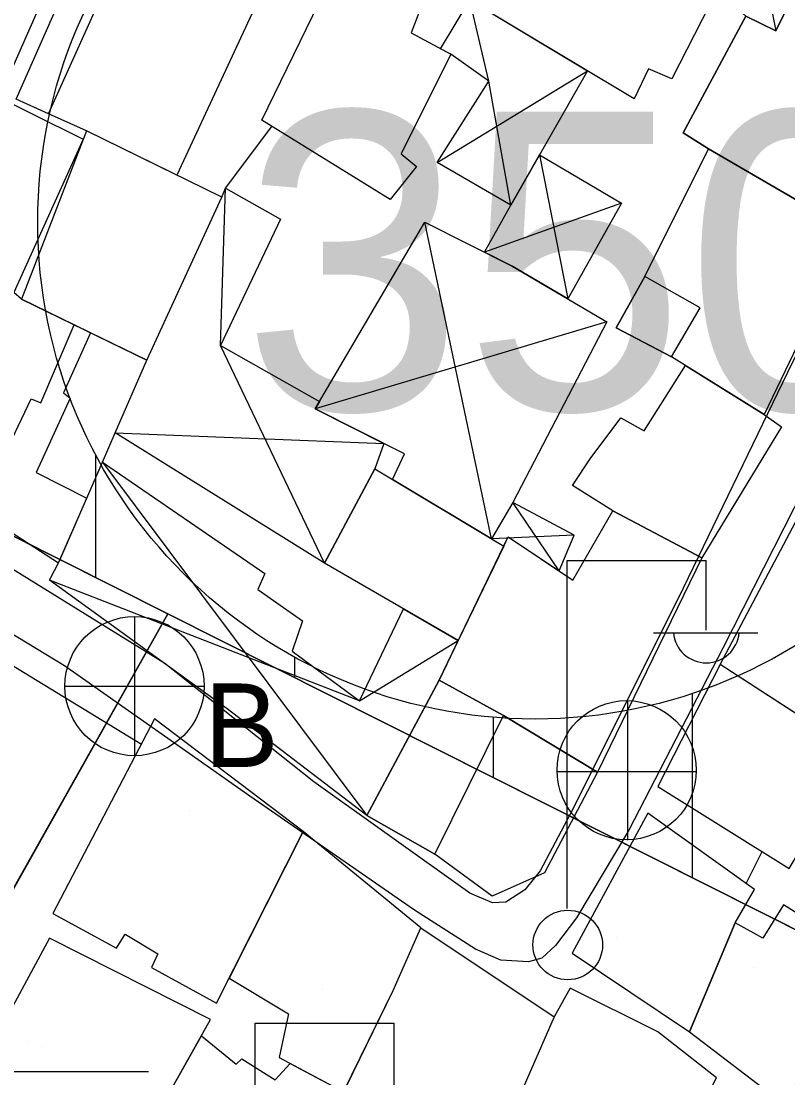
# Model space of a CAD drawing. Extents: x 417997 to 421451, y 4451742 to 4455216.
# Drawn here: x 420520.7 to 420559.3, y 4453363 to 4453416.2 of the extents above; entities that cross this region are included whole.
import ezdxf

# ---------------------------------------------------------------- set-up
doc = ezdxf.new("R2010")
doc.units = 0
for name, color, linetype in [('ADA', 7, 'Continuous'), ('B_Mesken', 7, 'Continuous'), ('B_Sundurma', 7, 'Continuous'), ('B_Teras', 7, 'Continuous'), ('Default', 7, 'Continuous'), ('LJ_SEMBOL', 7, 'Continuous'), ('PL_AYA_PARK_DINLENME', 7, 'Continuous'), ('PL_KON_MEV_350', 7, 'Continuous'), ('PL_SAY_DINI_TESIS', 7, 'Continuous'), ('S_Elektrik_Diregi', 7, 'Continuous'), ('S_Rogar_Kapagi', 7, 'Continuous'), ('S_Rogar_Kapagi_Buski', 7, 'Continuous'), ('Sinir_Duvar_tek_tarafa_ait', 7, 'Continuous'), ('Sinir_Tel_bir_taraf', 7, 'Continuous'), ('SM_DAIRE', 7, 'Continuous'), ('SM_TAKS', 7, 'Continuous'), ('TR_ORTAYOGUNKONUT', 7, 'Continuous'), ('TR_PARKALANI', 7, 'Continuous'), ('Yol_Sose', 7, 'Continuous')]:
    doc.layers.add(name, color=color, linetype=linetype)

# ---------------------------------------------------------------- blocks, each defined once
blk = doc.blocks.new('POINT_DISPLAY')
at = {"layer": 'Default'}
blk.add_line((0, 0), (0, 0), dxfattribs=at)

msp = doc.modelspace()

# ---------------------------------------------------------------- linework, layer by layer
at = {"layer": 'ADA'}
for p, q in [((420494.498, 4453403.289), (420528.116, 4453386.367)), ((420494.498, 4453403.289), (420528.116, 4453386.367)), ((420528.116, 4453386.367), (420511.546, 4453356.909)), ((420528.116, 4453386.367), (420511.546, 4453356.909)), ((420528.116, 4453386.367), (420574.321, 4453363.109)), ((420528.116, 4453386.367), (420574.321, 4453363.109))]:
    msp.add_line(p, q, dxfattribs=at)
at = {"layer": 'B_Mesken'}
for points in [[(420523.552, 4453423.307), (420524.28, 4453422.885), (420520.192, 4453413.577), (420519.227, 4453414.136), (420515.378, 4453415.926), (420510.181, 4453418.637), (420511.527, 4453421.506), (420510.798, 4453421.803), (420511.763, 4453423.901), (420511.353, 4453424.164), (420513.032, 4453428.024), (420517.531, 4453425.975)], [(420541.904, 4453419.545), (420544.109, 4453423.911), (420545.09, 4453423.371), (420545.791, 4453424.815), (420555.245, 4453419.857), (420554.356, 4453418.533), (420555.741, 4453417.766), (420553.462, 4453413.29), (420552.29, 4453413.787), (420551.558, 4453412.277), (420542.49, 4453417.719), (420543.091, 4453418.959)], [(420520.497, 4453412.256), (420522.911, 4453417.749), (420524.759, 4453421.799), (420533.122, 4453418.268), (420528.577, 4453408.439), (420524.033, 4453410.665), (420522.111, 4453411.53)], [(420536.68, 4453419.106), (420540.852, 4453416.897), (420540.349, 4453415.595), (420542.351, 4453414.521), (420539.856, 4453409.506), (420540.625, 4453408.873), (420539.298, 4453407.213), (420532.842, 4453411.201)], [(420563.81, 4453416.368), (420567.507, 4453414.522), (420566.102, 4453411.727), (420562.507, 4453405.572), (420555.291, 4453409.766), (420554.027, 4453410.563), (420557.176, 4453416.442), (420558.679, 4453415.704), (420559.883, 4453418.182)], [(420518.689, 4453412.81), (420523.868, 4453410.241), (420520.372, 4453402.538), (420515.614, 4453404.732), (420517.458, 4453409.779)], [(420527.065, 4453399.13), (420530.832, 4453407.335), (420524.033, 4453410.665), (420520.756, 4453402.206)], [(420552.103, 4453403.344), (420555.291, 4453409.766), (420562.507, 4453405.572), (420558.098, 4453396.398), (420553.436, 4453399.306), (420550.651, 4453400.761)], [(420516.273, 4453393.043), (420522.626, 4453388.943), (420524.044, 4453392.186), (420524.836, 4453394.005), (420525.472, 4453395.468), (420527.065, 4453399.13), (420524.232, 4453400.511), (420523.407, 4453400.914), (420520.756, 4453402.206), (420520.372, 4453402.538), (420517.223, 4453395.276)], [(420550.49, 4453391.551), (420548.469, 4453392.824), (420549.355, 4453394.171), (420550.891, 4453396.23), (420552.07, 4453395.576), (420554.148, 4453398.862), (420558.098, 4453396.398), (420558.968, 4453395.777), (420554.964, 4453389.189)], [(420542.72, 4453385.038), (420535.985, 4453388.913), (420538.526, 4453393.659), (420545.002, 4453389.778)], [(420541.756, 4453383.036), (420545.224, 4453390.24), (420548.477, 4453388.067), (420550.49, 4453391.551), (420554.964, 4453389.189), (420549.719, 4453378.406), (420544.991, 4453381.249)], [(420555.884, 4453383.818), (420559.671, 4453390.984), (420571.509, 4453384.954), (420566.847, 4453376.718)], [(420555.884, 4453383.818), (420552.754, 4453377.679), (420559.349, 4453373.569), (420562.816, 4453379.328)], [(420544.991, 4453381.249), (420549.719, 4453378.406), (420547.046, 4453373.351), (420544.415, 4453372.17), (420541.543, 4453374.28), (420538.116, 4453376.227), (420541.756, 4453383.036)], [(420522.336, 4453371.298), (420525.528, 4453369.545), (420525.975, 4453370.258), (420527.608, 4453369.262), (420527.291, 4453368.576), (420530.562, 4453366.792), (420534.928, 4453375.419), (420527.448, 4453381.089)], [(420556.632, 4453370.82), (420557.606, 4453372.512), (420552.257, 4453376.352), (420548.449, 4453369.302), (420554.344, 4453365.341)], [(420531.195, 4453368.042), (420534.189, 4453366.255), (420533.72, 4453364.048), (420536.954, 4453362.319), (420539.442, 4453367.423), (420540.842, 4453370.575), (420534.928, 4453375.419)], [(420564.898, 4453368.072), (420559.062, 4453371.733), (420558.035, 4453370.05), (420556.632, 4453370.82), (420554.344, 4453365.341), (420559.02, 4453361.776), (420561.317, 4453364.874), (420562.761, 4453364.123), (420563.808, 4453365.82)], [(420527.667, 4453361.332), (420530.263, 4453365.972), (420522.162, 4453370.056), (420516.35, 4453359.286), (420524.581, 4453355.243)], [(420539.442, 4453367.423), (420540.842, 4453370.575), (420547.541, 4453366.095), (420545.515, 4453361.461), (420543.697, 4453357.885), (420536.762, 4453361.926)], [(420551.823, 4453355.346), (420555.704, 4453363.029), (420552.748, 4453365.338), (420548.339, 4453367.548), (420547.541, 4453366.095), (420545.515, 4453361.461), (420543.697, 4453357.885), (420551.068, 4453353.922)], [(420529.802, 4453365.147), (420531.545, 4453363.725), (420531.842, 4453363.994), (420533.516, 4453362.926), (420534.259, 4453363.76), (420536.954, 4453362.319), (420536.762, 4453361.926), (420536.728, 4453360.748), (420534.691, 4453356.796), (420527.667, 4453361.332)]]:
    msp.add_lwpolyline(points, close=True, dxfattribs=at)
at = {"layer": 'B_Sundurma'}
for p, q in [((420556.948, 4453424.501), (420558.679, 4453415.704)), ((420544.251, 4453413.17), (420543.294, 4453417.236)), ((420541.665, 4453409.08), (420549.209, 4453413.687)), ((420545.36, 4453406.927), (420544.251, 4453413.17)), ((420546.805, 4453409.465), (420548.22, 4453402.217)), ((420530.769, 4453399.869), (420531.017, 4453407.777)), ((420550.924, 4453407.026), (420544.037, 4453404.558)), ((420544.383, 4453390.149), (420541.041, 4453406.076)), ((420550.185, 4453401.065), (420535.529, 4453396.685)), ((420535.985, 4453388.913), (420530.769, 4453399.869)), ((420525.472, 4453395.468), (420538.972, 4453394.941)), ((420524.836, 4453394.005), (420538.116, 4453376.227)), ((420547.788, 4453388.528), (420545.46, 4453391.972)), ((420548.545, 4453390.336), (420544.383, 4453390.149)), ((420537.751, 4453381.993), (420522.164, 4453388.062)), ((420537.751, 4453381.993), (420542.72, 4453385.038))]:
    msp.add_line(p, q, dxfattribs=at)
for points in [[(420556.948, 4453424.501), (420555.747, 4453422.343), (420554.472, 4453422.905), (420553.216, 4453420.921), (420555.245, 4453419.857), (420554.356, 4453418.533), (420555.741, 4453417.766), (420557.176, 4453416.442), (420558.679, 4453415.704), (420559.883, 4453418.182), (420560.865, 4453420.215), (420559.61, 4453420.83), (420560.41, 4453422.794)], [(420549.209, 4453413.687), (420545.36, 4453406.927), (420541.665, 4453409.08), (420544.251, 4453413.17), (420542.351, 4453414.521), (420541.832, 4453414.799), (420543.294, 4453417.236)], [(420546.805, 4453409.465), (420550.924, 4453407.026), (420548.22, 4453402.217), (420545.428, 4453403.853), (420544.037, 4453404.558), (420545.36, 4453406.927)], [(420533.776, 4453406.22), (420530.769, 4453399.869), (420535.745, 4453397.052), (420535.529, 4453396.685), (420538.972, 4453394.941), (420538.526, 4453393.659), (420535.985, 4453388.913), (420525.472, 4453395.468), (420527.065, 4453399.13), (420530.832, 4453407.335), (420531.017, 4453407.777)], [(420545.428, 4453403.853), (420550.185, 4453401.065), (420545.46, 4453391.972), (420544.383, 4453390.149), (420539.412, 4453393.128), (420540.017, 4453394.412), (420535.529, 4453396.685), (420541.041, 4453406.076)], [(420524.836, 4453394.005), (420532.998, 4453388.394), (420532.64, 4453387.587), (420534.887, 4453386.014), (420534.366, 4453384.487), (420537.751, 4453381.993), (420539.966, 4453386.623), (420542.72, 4453385.038), (420541.756, 4453383.036), (420538.116, 4453376.227), (420531.108, 4453381.599), (420522.164, 4453388.062), (420522.673, 4453389.033)], [(420547.788, 4453388.528), (420548.545, 4453390.336), (420545.46, 4453391.972), (420544.383, 4453390.149), (420545.002, 4453389.778), (420545.224, 4453390.24)]]:
    msp.add_lwpolyline(points, close=True, dxfattribs=at)
at = {"layer": 'B_Teras'}
for points in [[(420522.111, 4453411.53), (420524.602, 4453417.014), (420522.911, 4453417.749), (420524.759, 4453421.799), (420533.122, 4453418.268), (420528.577, 4453408.439), (420524.033, 4453410.665)], [(420562.507, 4453405.572), (420566.102, 4453411.727), (420562.544, 4453413.518), (420563.81, 4453416.368), (420559.883, 4453418.182), (420558.679, 4453415.704), (420557.176, 4453416.442), (420554.027, 4453410.563), (420555.291, 4453409.766)], [(420550.651, 4453400.761), (420553.436, 4453399.306), (420554.874, 4453401.763), (420552.103, 4453403.344)], [(420517.223, 4453395.276), (420519.792, 4453394.112), (420521.25, 4453397.183), (420521.726, 4453396.993), (420523.407, 4453400.914), (420520.756, 4453402.206), (420520.372, 4453402.538), (420518.32, 4453397.853)], [(420521.504, 4453393.485), (420524.044, 4453392.186), (420524.836, 4453394.005), (420525.472, 4453395.468), (420527.065, 4453399.13), (420524.232, 4453400.511), (420522.87, 4453397.491), (420523.198, 4453397.222)], [(420538.116, 4453376.227), (420541.543, 4453374.28), (420544.991, 4453381.249), (420541.756, 4453383.036)]]:
    msp.add_lwpolyline(points, close=True, dxfattribs=at)
at = {"layer": 'LJ_SEMBOL'}
msp.add_line((420527.148, 4453363.325), (420480.487, 4453363.323), dxfattribs=at)
msp.add_line((420527.148, 4453363.325), (420480.487, 4453363.323), dxfattribs=at)
at = {"layer": 'PL_AYA_PARK_DINLENME'}
msp.add_lwpolyline([(420528.116, 4453386.367), (420574.321, 4453363.109), (420558.134, 4453332.732), (420511.546, 4453356.909)], close=True, dxfattribs=at)
msp.add_lwpolyline([(420528.116, 4453386.367), (420574.321, 4453363.109), (420558.134, 4453332.732), (420511.546, 4453356.909)], close=True, dxfattribs=at)
at = {"layer": 'PL_KON_MEV_350'}
msp.add_lwpolyline([(420517.254, 4453450.375), (420591.256, 4453416.119), (420595.628, 4453403.093), (420574.321, 4453363.109), (420528.116, 4453386.367), (420494.498, 4453403.289)], close=True, dxfattribs=at)
at = {"layer": 'PL_SAY_DINI_TESIS'}
msp.add_lwpolyline([(420478.701, 4453373.953), (420494.498, 4453403.289), (420528.116, 4453386.367), (420511.546, 4453356.909)], close=True, dxfattribs=at)
msp.add_lwpolyline([(420478.701, 4453373.953), (420494.498, 4453403.289), (420528.116, 4453386.367), (420511.546, 4453356.909)], close=True, dxfattribs=at)
at = {"layer": 'S_Elektrik_Diregi'}
for p, q in [((420548.187, 4453371.55), (420548.187, 4453389.05)), ((420548.187, 4453389.05), (420555.187, 4453389.05)), ((420555.187, 4453385.55), (420555.187, 4453389.05)), ((420552.527, 4453385.41), (420557.777, 4453385.41)), ((420532.503, 4453348.279), (420532.503, 4453365.779)), ((420532.503, 4453365.779), (420539.503, 4453365.779)), ((420539.503, 4453362.279), (420539.503, 4453365.779))]:
    msp.add_line(p, q, dxfattribs=at)
msp.add_circle((420548.223, 4453369.714), 1.75, dxfattribs=at)
msp.add_arc((420555.188, 4453385.563), 1.658, 184.8384, 355.1464, dxfattribs=at)
at = {"layer": 'S_Rogar_Kapagi'}
for p, q in [((420551.237, 4453374.978), (420551.237, 4453381.978)), ((420547.667, 4453378.443), (420554.667, 4453378.443))]:
    msp.add_line(p, q, dxfattribs=at)
msp.add_circle((420551.183, 4453378.506), 3.5, dxfattribs=at)
at = {"layer": 'S_Rogar_Kapagi_Buski'}
for p, q in [((420526.441, 4453386.233), (420526.441, 4453379.233)), ((420522.941, 4453382.733), (420529.941, 4453382.733))]:
    msp.add_line(p, q, dxfattribs=at)
msp.add_circle((420526.441, 4453382.733), 3.5, dxfattribs=at)
at = {"layer": 'Sinir_Duvar_tek_tarafa_ait'}
for points in [[(420531.017, 4453407.777), (420533.342, 4453410.892)], [(420557.192, 4453372.809), (420558, 4453374.41)]]:
    msp.add_lwpolyline(points, dxfattribs=at)
at = {"layer": 'Sinir_Tel_bir_taraf'}
msp.add_lwpolyline([(420513.404, 4453387.976), (420526.785, 4453379.82)], dxfattribs=at)
at = {"layer": 'SM_DAIRE'}
msp.add_circle((420546.577, 4453406.08), 25, dxfattribs=at)
msp.add_circle((420546.577, 4453406.08), 25, dxfattribs=at)
at = {"layer": 'TR_ORTAYOGUNKONUT'}
for p, q in [((420524.498, 4453388.188), (420524.498, 4453394.353)), ((420524.498, 4453388.188), (420524.498, 4453394.353)), ((420534.498, 4453383.155), (420534.498, 4453384.191)), ((420534.498, 4453383.155), (420534.498, 4453384.191)), ((420554.498, 4453373.088), (420554.498, 4453382.368)), ((420554.498, 4453373.088), (420554.498, 4453382.368)), ((420544.498, 4453378.121), (420544.498, 4453381.166)), ((420544.498, 4453378.121), (420544.498, 4453381.166))]:
    msp.add_line(p, q, dxfattribs=at)
at = {"layer": 'Yol_Sose'}
for points in [[(420604.825, 4453478.971), (420598.217, 4453465.39), (420592.309, 4453453.353), (420586.055, 4453441.94), (420580.456, 4453431.439), (420575.42, 4453422.078), (420570.358, 4453412.684), (420567.025, 4453406.034), (420561.134, 4453394.698), (420556.02, 4453384.639), (420551.29, 4453375.488), (420548.669, 4453371.084), (420547.613, 4453369.687), (420546.928, 4453369.051), (420546.242, 4453368.871), (420544.856, 4453368.954), (420543.582, 4453369.498), (420540.51, 4453371.465), (420532.238, 4453377.201), (420522.916, 4453383.753), (420515.479, 4453388.271)], [(420517.206, 4453438.016), (420521.953, 4453449.584), (420522.632, 4453450.93), (420523.185, 4453451.755), (420523.985, 4453452.035), (420524.323, 4453452.074), (420525.563, 4453452.054), (420528.391, 4453451.157), (420538.745, 4453445.267), (420552.428, 4453438.462), (420563.711, 4453433.056), (420570.762, 4453428.754), (420571.948, 4453427.847), (420572.998, 4453426.701), (420573.103, 4453425.509), (420572.979, 4453424.595), (420571.581, 4453420.967), (420565.628, 4453411.421), (420559.273, 4453398.51), (420553.766, 4453387.145), (420548.349, 4453376.289)], [(420527.964, 4453383.869), (420515.017, 4453391.888)], [(420548.349, 4453376.289), (420546.841, 4453373.438), (420546.061, 4453372.481), (420545.109, 4453371.871), (420544.432, 4453371.829), (420543.297, 4453372.32), (420535.464, 4453377.918), (420527.964, 4453383.869)]]:
    msp.add_lwpolyline(points, dxfattribs=at)

# ---------------------------------------------------------------- block references
at = {"layer": 'TR_PARKALANI', "xscale": 0.1, "yscale": 0.10000000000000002}
for p in [(420529.22, 4453376.466), (420529.22, 4453376.466), (420534.791, 4453374.824), (420534.791, 4453374.824), (420549.563, 4453372.219), (420549.563, 4453372.219), (420550.652, 4453370.091), (420550.652, 4453370.091), (420557.583, 4453368.569), (420557.583, 4453368.569), (420535.88, 4453367.486), (420535.88, 4453367.486), (420521.108, 4453364.881), (420521.108, 4453364.881), (420521.746, 4453364.607), (420521.746, 4453364.607)]:
    msp.add_blockref('POINT_DISPLAY', p, dxfattribs=at)

# ---------------------------------------------------------------- texts
at = {"layer": 'S_Rogar_Kapagi_Buski'}
msp.add_text('B', height=4.2, dxfattribs=at).set_placement((420529.941, 4453378.668))
at = {"layer": 'SM_TAKS'}
msp.add_text('350', height=15, dxfattribs=at).set_placement((420531.836, 4453396.636))
msp.add_text('350', height=15, dxfattribs=at).set_placement((420531.836, 4453396.636))

doc.saveas('drawing.dxf')
